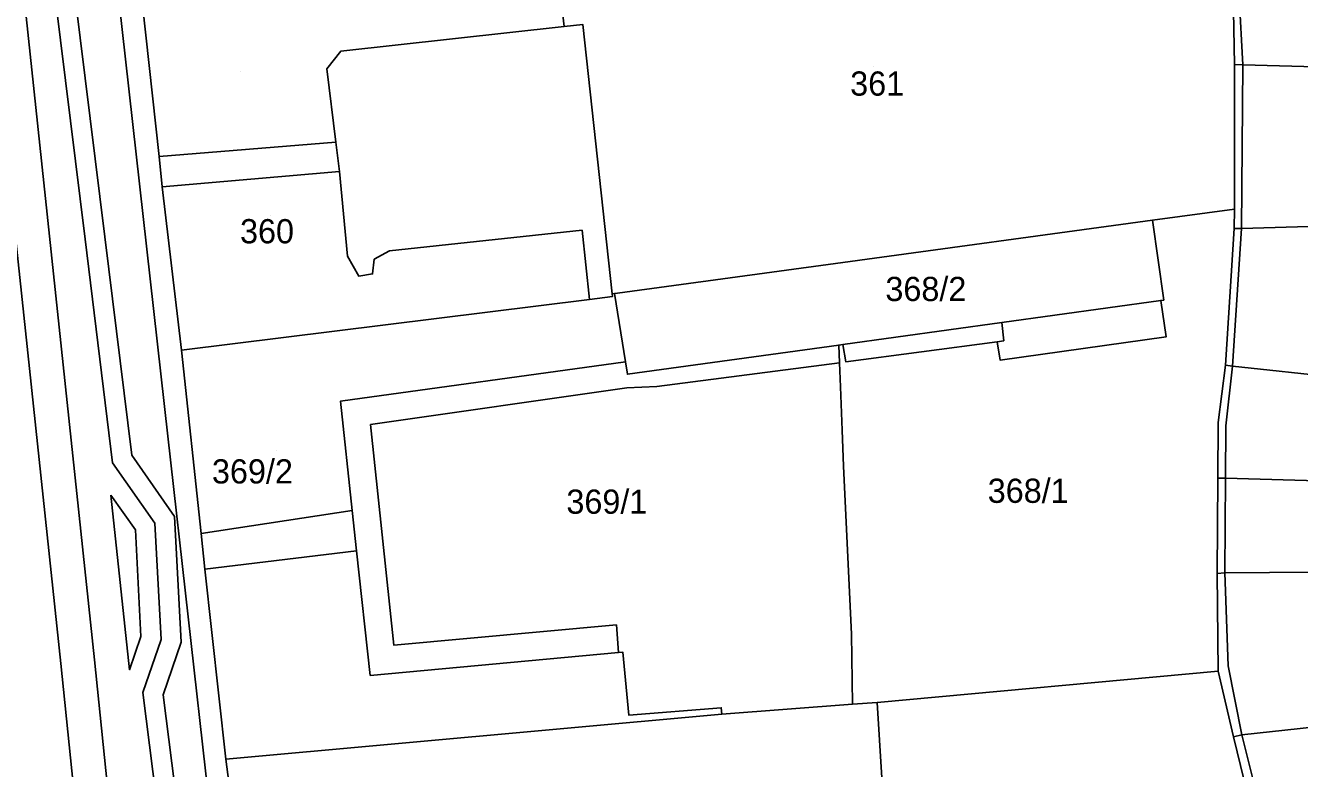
# Model space of a CAD drawing. Extents: x -263423 to -261326, y -1240067 to -1237864.
# Drawn here: x -263212.2 to -263106.9, y -1239506.3 to -1239444.9 of the extents above; entities that cross this region are included whole.
import ezdxf

# ---------------------------------------------------------------- set-up
doc = ezdxf.new("R2010")
doc.units = 0
for name, color, linetype in [('body_kn', 7, 'Continuous'), ('kladpar_druhypozemkov', 7, 'Continuous'), ('kladpar_hranice', 7, 'Continuous'), ('kladpar_parcelnecisla', 7, 'Continuous'), ('kladpar_plochy', 7, 'Continuous'), ('tarchy_linie', 7, 'Continuous'), ('zappar_hrandruhpozemk', 7, 'Continuous')]:
    doc.layers.add(name, color=color, linetype=linetype)

msp = doc.modelspace()

# ---------------------------------------------------------------- linework, layer by layer
at = {"layer": 'body_kn'}
for p, q in [((-263167.69, -1239444.99), (-263167.69, -1239444.99)), ((-263167.69, -1239444.99), (-263167.69, -1239444.99)), ((-263186.16, -1239447.02), (-263186.16, -1239447.02)), ((-263187.31, -1239448.48), (-263187.31, -1239448.48)), ((-263112.28, -1239448.12), (-263112.28, -1239448.12)), ((-263111.58, -1239448.14), (-263111.58, -1239448.14)), ((-263111.58, -1239448.14), (-263111.58, -1239448.14)), ((-263186.58, -1239454.53), (-263186.58, -1239454.53)), ((-263186.58, -1239454.53), (-263186.58, -1239454.53)), ((-263201.16, -1239455.73), (-263201.16, -1239455.73)), ((-263186.27, -1239456.95), (-263186.27, -1239456.95)), ((-263200.92, -1239458.21), (-263200.92, -1239458.21)), ((-263112.29, -1239460.07), (-263112.29, -1239460.07)), ((-263112.29, -1239460.07), (-263112.29, -1239460.07)), ((-263119.06, -1239460.99), (-263119.06, -1239460.99)), ((-263207.3, -1239462.55), (-263207.3, -1239462.55)), ((-263205.66, -1239462.35), (-263205.66, -1239462.35)), ((-263166.21, -1239461.81), (-263166.21, -1239461.81)), ((-263112.32, -1239461.66), (-263112.32, -1239461.66)), ((-263111.69, -1239461.67), (-263111.69, -1239461.67)), ((-263111.69, -1239461.67), (-263111.69, -1239461.67)), ((-263182.12, -1239463.52), (-263182.12, -1239463.52)), ((-263185.61, -1239463.95), (-263185.61, -1239463.95)), ((-263183.4, -1239464.21), (-263183.4, -1239464.21)), ((-263145.26, -1239464.55), (-263145.26, -1239464.55)), ((-263184.67, -1239465.6), (-263184.67, -1239465.6)), ((-263183.53, -1239465.42), (-263183.53, -1239465.42)), ((-263165.6, -1239467.53), (-263165.6, -1239467.53)), ((-263163.73, -1239467.05), (-263163.73, -1239467.05)), ((-263163.7, -1239467.29), (-263163.7, -1239467.29)), ((-263163.53, -1239467.03), (-263163.53, -1239467.03)), ((-263163.28, -1239467), (-263163.28, -1239467)), ((-263118.37, -1239467.61), (-263118.37, -1239467.61)), ((-263118.13, -1239467.58), (-263118.13, -1239467.58)), ((-263131.51, -1239469.43), (-263131.51, -1239469.43)), ((-263131.51, -1239469.43), (-263131.51, -1239469.43)), ((-263131.89, -1239471.02), (-263131.89, -1239471.02)), ((-263131.35, -1239470.94), (-263131.35, -1239470.94)), ((-263117.93, -1239470.62), (-263117.93, -1239470.62)), ((-263199.33, -1239471.72), (-263199.33, -1239471.72)), ((-263199.33, -1239471.72), (-263199.33, -1239471.72)), ((-263144.99, -1239471.29), (-263144.99, -1239471.29)), ((-263144.67, -1239471.25), (-263144.67, -1239471.25)), ((-263144.67, -1239471.25), (-263144.67, -1239471.25)), ((-263162.63, -1239472.68), (-263162.63, -1239472.68)), ((-263162.63, -1239472.68), (-263162.63, -1239472.68)), ((-263144.93, -1239472.75), (-263144.93, -1239472.75)), ((-263144.4, -1239472.68), (-263144.4, -1239472.68)), ((-263131.66, -1239472.53), (-263131.66, -1239472.53)), ((-263113.02, -1239472.95), (-263113.02, -1239472.95)), ((-263112.45, -1239473.03), (-263112.45, -1239473.03)), ((-263112.45, -1239473.03), (-263112.45, -1239473.03)), ((-263162.47, -1239473.71), (-263162.47, -1239473.71)), ((-263162.47, -1239473.71), (-263162.47, -1239473.71)), ((-263162.51, -1239474.82), (-263162.51, -1239474.82)), ((-263160.04, -1239474.73), (-263160.04, -1239474.73)), ((-263144.85, -1239474.75), (-263144.85, -1239474.75)), ((-263186.19, -1239475.94), (-263186.19, -1239475.94)), ((-263183.69, -1239477.87), (-263183.69, -1239477.87)), ((-263144.72, -1239478.32), (-263144.72, -1239478.32)), ((-263113.63, -1239477.7), (-263113.63, -1239477.7)), ((-263113, -1239477.97), (-263113, -1239477.97)), ((-263200.46, -1239478.83), (-263200.46, -1239478.83)), ((-263203.44, -1239480.4), (-263203.44, -1239480.4)), ((-263205.02, -1239481.01), (-263205.02, -1239481.01)), ((-263144.61, -1239481.31), (-263144.61, -1239481.31)), ((-263113.66, -1239482.28), (-263113.66, -1239482.28)), ((-263113.03, -1239482.29), (-263113.03, -1239482.29)), ((-263113.03, -1239482.29), (-263113.03, -1239482.29)), ((-263205.16, -1239483.7), (-263205.16, -1239483.7)), ((-263205.16, -1239483.7), (-263205.16, -1239483.7)), ((-263199.9, -1239485.45), (-263199.9, -1239485.45)), ((-263185.23, -1239484.96), (-263185.23, -1239484.96)), ((-263203.14, -1239486.57), (-263203.14, -1239486.57)), ((-263201.52, -1239486.01), (-263201.52, -1239486.01)), ((-263197.69, -1239486.86), (-263197.69, -1239486.86)), ((-263197.69, -1239486.86), (-263197.69, -1239486.86)), ((-263184.87, -1239488.28), (-263184.87, -1239488.28)), ((-263197.39, -1239489.82), (-263197.39, -1239489.82)), ((-263197.39, -1239489.82), (-263197.39, -1239489.82)), ((-263113.71, -1239490.16), (-263113.71, -1239490.16)), ((-263113.08, -1239490.11), (-263113.08, -1239490.11)), ((-263113.08, -1239490.11), (-263113.08, -1239490.11)), ((-263163.38, -1239494.42), (-263163.38, -1239494.42)), ((-263143.95, -1239495.17), (-263143.95, -1239495.17)), ((-263202.68, -1239495.38), (-263202.68, -1239495.38)), ((-263201.02, -1239495.61), (-263201.02, -1239495.61)), ((-263199.36, -1239495.84), (-263199.36, -1239495.84)), ((-263181.77, -1239496.09), (-263181.77, -1239496.09)), ((-263206.52, -1239497.31), (-263206.52, -1239497.31)), ((-263163.21, -1239496.7), (-263163.21, -1239496.7)), ((-263163.21, -1239496.7), (-263163.21, -1239496.7)), ((-263162.84, -1239496.67), (-263162.84, -1239496.67)), ((-263209.3, -1239497.6), (-263209.3, -1239497.6)), ((-263203.62, -1239498.12), (-263203.62, -1239498.12)), ((-263113.62, -1239498.23), (-263113.62, -1239498.23)), ((-263113.62, -1239498.23), (-263113.62, -1239498.23)), ((-263112.8, -1239497.8), (-263112.8, -1239497.8)), ((-263183.72, -1239498.58), (-263183.72, -1239498.58)), ((-263202.52, -1239500.01), (-263202.52, -1239500.01)), ((-263200.84, -1239500.18), (-263200.84, -1239500.18)), ((-263154.71, -1239501.26), (-263154.71, -1239501.26)), ((-263143.86, -1239500.96), (-263143.86, -1239500.96)), ((-263143.86, -1239500.96), (-263143.86, -1239500.96)), ((-263141.83, -1239500.83), (-263141.83, -1239500.83)), ((-263162.34, -1239501.87), (-263162.34, -1239501.87)), ((-263154.66, -1239501.78), (-263154.66, -1239501.78)), ((-263112.37, -1239503.67), (-263112.37, -1239503.67)), ((-263111.66, -1239503.48), (-263111.66, -1239503.48)), ((-263195.66, -1239505.5), (-263195.66, -1239505.5))]:
    msp.add_line(p, q, dxfattribs=at)
at = {"layer": 'kladpar_druhypozemkov'}
for p, q in [((-263194.46, -1239448.72), (-263194.46, -1239448.72)), ((-263142.16, -1239448.29), (-263142.16, -1239448.29)), ((-263191.96, -1239460.59), (-263191.96, -1239460.59)), ((-263136.4, -1239465.96), (-263136.4, -1239465.96)), ((-263191.46, -1239480.04), (-263191.46, -1239480.04)), ((-263128.92, -1239482.58), (-263128.92, -1239482.58)), ((-263163.89, -1239483.59), (-263163.89, -1239483.59))]:
    msp.add_line(p, q, dxfattribs=at)
at = {"layer": 'kladpar_hranice'}
for points in [[(-263112.47, -1239432.84), (-263112.4, -1239442.21), (-263112.28, -1239448.12), (-263112.29, -1239460.07), (-263119.06, -1239460.99), (-263145.26, -1239464.55), (-263163.28, -1239467), (-263163.53, -1239467.03), (-263163.73, -1239467.05), (-263166.16, -1239444.8), (-263167.69, -1239444.99), (-263168.32, -1239439.6), (-263166.82, -1239439.42), (-263166.26, -1239439.34), (-263112.47, -1239432.84)], [(-263168.32, -1239439.6), (-263167.69, -1239444.99), (-263166.16, -1239444.8), (-263163.73, -1239467.05), (-263163.7, -1239467.29), (-263165.6, -1239467.53), (-263199.33, -1239471.72), (-263200.92, -1239458.21), (-263201.16, -1239455.73), (-263202.55, -1239443.2), (-263168.32, -1239439.6)], [(-263092.74, -1239442.64), (-263092.88, -1239448.86), (-263100.48, -1239448.44), (-263111.58, -1239448.14), (-263112.28, -1239448.12), (-263112.4, -1239442.21), (-263111.9, -1239442.28), (-263100.48, -1239442.47), (-263092.74, -1239442.64)], [(-263202.55, -1239443.2), (-263201.16, -1239455.73), (-263200.92, -1239458.21), (-263199.33, -1239471.72), (-263197.69, -1239486.86), (-263197.39, -1239489.82), (-263195.66, -1239505.5), (-263193.44, -1239522.62), (-263192.74, -1239527.95), (-263190.37, -1239548.14), (-263190.18, -1239549.92), (-263189.4, -1239558.61), (-263189.27, -1239560.07), (-263188.13, -1239560.07), (-263187.81, -1239564.07), (-263187.49, -1239570.1), (-263187.46, -1239570.84), (-263187.16, -1239578.29)], [(-263092.88, -1239448.86), (-263093.22, -1239461.69), (-263100.77, -1239461.27), (-263103.37, -1239461.41), (-263111.69, -1239461.67), (-263112.32, -1239461.66), (-263112.29, -1239460.07), (-263112.28, -1239448.12), (-263111.58, -1239448.14), (-263100.48, -1239448.44), (-263092.88, -1239448.86)], [(-263112.29, -1239460.07), (-263112.32, -1239461.66), (-263113.02, -1239472.95), (-263113.63, -1239477.7), (-263113.66, -1239482.28), (-263113.71, -1239490.16), (-263113.62, -1239498.23), (-263141.83, -1239500.83), (-263143.86, -1239500.96), (-263143.95, -1239495.17), (-263144.61, -1239481.31), (-263144.72, -1239478.32), (-263144.85, -1239474.75), (-263144.93, -1239472.75), (-263144.99, -1239471.29), (-263144.67, -1239471.25), (-263144.4, -1239472.68), (-263131.89, -1239471.02), (-263131.66, -1239472.53), (-263117.93, -1239470.62), (-263118.37, -1239467.61), (-263118.13, -1239467.58), (-263119.06, -1239460.99), (-263112.29, -1239460.07)], [(-263162.47, -1239473.71), (-263162.63, -1239472.68), (-263163.53, -1239467.03), (-263163.28, -1239467), (-263145.26, -1239464.55), (-263119.06, -1239460.99), (-263118.13, -1239467.58), (-263118.37, -1239467.61), (-263117.93, -1239470.62), (-263131.66, -1239472.53), (-263131.89, -1239471.02), (-263144.4, -1239472.68), (-263144.67, -1239471.25), (-263144.99, -1239471.29), (-263162.47, -1239473.71)], [(-263093.22, -1239461.69), (-263093.57, -1239474.58), (-263103.71, -1239473.98), (-263112.45, -1239473.03), (-263113.02, -1239472.95), (-263112.32, -1239461.66), (-263111.69, -1239461.67), (-263103.37, -1239461.41), (-263100.77, -1239461.27), (-263093.22, -1239461.69)], [(-263199.33, -1239471.72), (-263165.6, -1239467.53), (-263163.7, -1239467.29), (-263163.73, -1239467.05), (-263163.53, -1239467.03), (-263162.63, -1239472.68), (-263186.19, -1239475.94), (-263185.23, -1239484.96), (-263184.87, -1239488.28), (-263183.72, -1239498.58), (-263163.21, -1239496.7), (-263162.84, -1239496.67), (-263162.34, -1239501.87), (-263154.71, -1239501.26), (-263154.66, -1239501.78), (-263195.66, -1239505.5), (-263197.39, -1239489.82), (-263197.69, -1239486.86), (-263199.33, -1239471.72)], [(-263162.63, -1239472.68), (-263162.47, -1239473.71), (-263144.99, -1239471.29), (-263144.93, -1239472.75), (-263144.85, -1239474.75), (-263144.72, -1239478.32), (-263144.61, -1239481.31), (-263143.95, -1239495.17), (-263143.86, -1239500.96), (-263154.66, -1239501.78), (-263154.71, -1239501.26), (-263162.34, -1239501.87), (-263162.84, -1239496.67), (-263163.21, -1239496.7), (-263183.72, -1239498.58), (-263184.87, -1239488.28), (-263185.23, -1239484.96), (-263186.19, -1239475.94), (-263162.63, -1239472.68)], [(-263093.57, -1239474.58), (-263093.95, -1239483.34), (-263101.55, -1239482.61), (-263113.03, -1239482.29), (-263113.66, -1239482.28), (-263113.63, -1239477.7), (-263113.02, -1239472.95), (-263112.45, -1239473.03), (-263103.71, -1239473.98), (-263093.57, -1239474.58)], [(-263093.95, -1239483.34), (-263094.11, -1239490.27), (-263102.03, -1239490.03), (-263113.08, -1239490.11), (-263113.71, -1239490.16), (-263113.66, -1239482.28), (-263113.03, -1239482.29), (-263101.55, -1239482.61), (-263093.95, -1239483.34)], [(-263102.03, -1239490.03), (-263094.11, -1239490.27), (-263093.92, -1239502.11), (-263102.02, -1239502.45), (-263111.66, -1239503.48), (-263112.37, -1239503.67), (-263113.62, -1239498.23), (-263113.71, -1239490.16), (-263113.08, -1239490.11), (-263102.03, -1239490.03)], [(-263141.44, -1239507.05), (-263141.83, -1239500.83), (-263113.62, -1239498.23)], [(-263113.62, -1239498.23), (-263112.37, -1239503.67), (-263110.6, -1239510.88)], [(-263143.86, -1239500.96), (-263141.83, -1239500.83), (-263141.44, -1239507.05), (-263141.24, -1239509.4), (-263153.8, -1239510.68), (-263153.09, -1239524.38), (-263192.74, -1239527.95), (-263193.44, -1239522.62), (-263195.66, -1239505.5), (-263154.66, -1239501.78), (-263143.86, -1239500.96)], [(-263093.92, -1239502.11), (-263093.5, -1239509.51), (-263101.79, -1239510.16), (-263109.84, -1239510.82), (-263110.6, -1239510.88), (-263112.37, -1239503.67), (-263111.66, -1239503.48), (-263102.02, -1239502.45), (-263093.92, -1239502.11)]]:
    msp.add_lwpolyline(points, dxfattribs=at)
at = {"layer": 'kladpar_plochy'}
for p, q in [((-263202.55, -1239443.2), (-263201.16, -1239455.73)), ((-263201.16, -1239455.73), (-263200.92, -1239458.21)), ((-263200.92, -1239458.21), (-263199.33, -1239471.72)), ((-263199.33, -1239471.72), (-263197.69, -1239486.86)), ((-263197.69, -1239486.86), (-263197.39, -1239489.82)), ((-263197.39, -1239489.82), (-263195.66, -1239505.5)), ((-263195.66, -1239505.5), (-263193.44, -1239522.62))]:
    msp.add_line(p, q, dxfattribs=at)
for points in [[(-263112.47, -1239432.84), (-263112.4, -1239442.21), (-263112.28, -1239448.12), (-263112.29, -1239460.07), (-263119.06, -1239460.99), (-263145.26, -1239464.55), (-263163.28, -1239467), (-263163.53, -1239467.03), (-263163.73, -1239467.05), (-263166.16, -1239444.8), (-263167.69, -1239444.99), (-263168.32, -1239439.6), (-263166.82, -1239439.42), (-263166.26, -1239439.34)], [(-263168.32, -1239439.6), (-263167.69, -1239444.99), (-263166.16, -1239444.8), (-263163.73, -1239467.05), (-263163.7, -1239467.29), (-263165.6, -1239467.53), (-263199.33, -1239471.72), (-263200.92, -1239458.21), (-263201.16, -1239455.73), (-263202.55, -1239443.2)], [(-263092.74, -1239442.64), (-263092.88, -1239448.86), (-263100.48, -1239448.44), (-263111.58, -1239448.14), (-263112.28, -1239448.12), (-263112.4, -1239442.21), (-263111.9, -1239442.28), (-263100.48, -1239442.47)], [(-263092.88, -1239448.86), (-263093.22, -1239461.69), (-263100.77, -1239461.27), (-263103.37, -1239461.41), (-263111.69, -1239461.67), (-263112.32, -1239461.66), (-263112.29, -1239460.07), (-263112.28, -1239448.12), (-263111.58, -1239448.14), (-263100.48, -1239448.44)], [(-263112.29, -1239460.07), (-263112.32, -1239461.66), (-263113.02, -1239472.95), (-263113.63, -1239477.7), (-263113.66, -1239482.28), (-263113.71, -1239490.16), (-263113.62, -1239498.23), (-263141.83, -1239500.83), (-263143.86, -1239500.96), (-263143.95, -1239495.17), (-263144.61, -1239481.31), (-263144.72, -1239478.32), (-263144.85, -1239474.75), (-263144.93, -1239472.75), (-263144.99, -1239471.29), (-263144.67, -1239471.25), (-263144.4, -1239472.68), (-263131.89, -1239471.02), (-263131.66, -1239472.53), (-263117.93, -1239470.62), (-263118.37, -1239467.61), (-263118.13, -1239467.58), (-263119.06, -1239460.99)], [(-263162.47, -1239473.71), (-263162.63, -1239472.68), (-263163.53, -1239467.03), (-263163.28, -1239467), (-263145.26, -1239464.55), (-263119.06, -1239460.99), (-263118.13, -1239467.58), (-263118.37, -1239467.61), (-263117.93, -1239470.62), (-263131.66, -1239472.53), (-263131.89, -1239471.02), (-263144.4, -1239472.68), (-263144.67, -1239471.25), (-263144.99, -1239471.29)], [(-263093.22, -1239461.69), (-263093.57, -1239474.58), (-263103.71, -1239473.98), (-263112.45, -1239473.03), (-263113.02, -1239472.95), (-263112.32, -1239461.66), (-263111.69, -1239461.67), (-263103.37, -1239461.41), (-263100.77, -1239461.27)], [(-263199.33, -1239471.72), (-263165.6, -1239467.53), (-263163.7, -1239467.29), (-263163.73, -1239467.05), (-263163.53, -1239467.03), (-263162.63, -1239472.68), (-263186.19, -1239475.94), (-263185.23, -1239484.96), (-263184.87, -1239488.28), (-263183.72, -1239498.58), (-263163.21, -1239496.7), (-263162.84, -1239496.67), (-263162.34, -1239501.87), (-263154.71, -1239501.26), (-263154.66, -1239501.78), (-263195.66, -1239505.5), (-263197.39, -1239489.82), (-263197.69, -1239486.86)], [(-263162.63, -1239472.68), (-263162.47, -1239473.71), (-263144.99, -1239471.29), (-263144.93, -1239472.75), (-263144.85, -1239474.75), (-263144.72, -1239478.32), (-263144.61, -1239481.31), (-263143.95, -1239495.17), (-263143.86, -1239500.96), (-263154.66, -1239501.78), (-263154.71, -1239501.26), (-263162.34, -1239501.87), (-263162.84, -1239496.67), (-263163.21, -1239496.7), (-263183.72, -1239498.58), (-263184.87, -1239488.28), (-263185.23, -1239484.96), (-263186.19, -1239475.94)], [(-263093.57, -1239474.58), (-263093.95, -1239483.34), (-263101.55, -1239482.61), (-263113.03, -1239482.29), (-263113.66, -1239482.28), (-263113.63, -1239477.7), (-263113.02, -1239472.95), (-263112.45, -1239473.03), (-263103.71, -1239473.98)], [(-263093.95, -1239483.34), (-263094.11, -1239490.27), (-263102.03, -1239490.03), (-263113.08, -1239490.11), (-263113.71, -1239490.16), (-263113.66, -1239482.28), (-263113.03, -1239482.29), (-263101.55, -1239482.61)], [(-263102.03, -1239490.03), (-263094.11, -1239490.27), (-263093.92, -1239502.11), (-263102.02, -1239502.45), (-263111.66, -1239503.48), (-263112.37, -1239503.67), (-263113.62, -1239498.23), (-263113.71, -1239490.16), (-263113.08, -1239490.11)], [(-263143.86, -1239500.96), (-263141.83, -1239500.83), (-263141.44, -1239507.05), (-263141.24, -1239509.4), (-263153.8, -1239510.68), (-263153.09, -1239524.38), (-263192.74, -1239527.95), (-263193.44, -1239522.62), (-263195.66, -1239505.5), (-263154.66, -1239501.78)], [(-263093.92, -1239502.11), (-263093.5, -1239509.51), (-263101.79, -1239510.16), (-263109.84, -1239510.82), (-263110.6, -1239510.88), (-263112.37, -1239503.67), (-263111.66, -1239503.48), (-263102.02, -1239502.45)]]:
    msp.add_lwpolyline(points, close=True, dxfattribs=at)
msp.add_lwpolyline([(-263141.44, -1239507.05), (-263141.83, -1239500.83), (-263113.62, -1239498.23), (-263112.37, -1239503.67), (-263110.6, -1239510.88)], dxfattribs=at)
at = {"layer": 'tarchy_linie'}
for points in [[(-263266.75, -1238924.88), (-263259.4, -1238990.97), (-263246.14, -1239099.52), (-263232.99, -1239230.04), (-263220.98, -1239335.65), (-263211.76, -1239426.52), (-263207.3, -1239462.55), (-263205.02, -1239481.01), (-263201.52, -1239486.01), (-263201.02, -1239495.61), (-263202.52, -1239500.01), (-263193.1, -1239574.41)], [(-263268.71, -1238927.12), (-263267.79, -1238939.46), (-263261.39, -1238992.43), (-263256.88, -1239047.83), (-263250.48, -1239103.25), (-263243.25, -1239168.79), (-263236.15, -1239234.34), (-263229.56, -1239288.24), (-263223.56, -1239342.68), (-263214.78, -1239419.75), (-263206.52, -1239497.31), (-263198.58, -1239574.76), (-263191.68, -1239638.38), (-263185.41, -1239700.03)], [(-263248.42, -1239578.72), (-263201.54, -1239573.39), (-263209.3, -1239497.6), (-263217.56, -1239420.06), (-263226.14, -1239344.86), (-263276.7, -1239353.71), (-263330.12, -1239363.6), (-263383.76, -1239373.35), (-263420.38, -1239380.21), (-263420.72, -1239378.55), (-263421.07, -1239376.88), (-263384.38, -1239370.01), (-263330.76, -1239360.27), (-263277.3, -1239350.37), (-263225.48, -1239341.29)], [(-263213.38, -1239342.56), (-263218.52, -1239343.47), (-263210.12, -1239426.34), (-263205.66, -1239462.35), (-263203.44, -1239480.4), (-263199.9, -1239485.45), (-263199.36, -1239495.84), (-263200.84, -1239500.18), (-263191.76, -1239571.83), (-263186.19, -1239570.84), (-263185.95, -1239572.52), (-263185.9, -1239572.89), (-263193.1, -1239574.41), (-263193.2, -1239574.43)], [(-263205.16, -1239483.7), (-263203.14, -1239486.57), (-263202.68, -1239495.38), (-263203.62, -1239498.12), (-263205.16, -1239483.7)]]:
    msp.add_lwpolyline(points, dxfattribs=at)
at = {"layer": 'zappar_hrandruhpozemk'}
for p, q in [((-263206.21, -1239427.66), (-263200.46, -1239478.83)), ((-263111.9, -1239442.28), (-263111.58, -1239448.14)), ((-263111.58, -1239448.14), (-263111.69, -1239461.67)), ((-263186.58, -1239454.53), (-263201.16, -1239455.73)), ((-263186.27, -1239456.95), (-263200.92, -1239458.21)), ((-263186.27, -1239456.95), (-263185.61, -1239463.95)), ((-263111.69, -1239461.67), (-263112.45, -1239473.03)), ((-263131.51, -1239469.43), (-263131.35, -1239470.94)), ((-263131.35, -1239470.94), (-263131.89, -1239471.02)), ((-263112.45, -1239473.03), (-263113, -1239477.97)), ((-263183.69, -1239477.87), (-263162.51, -1239474.82)), ((-263113, -1239477.97), (-263113.03, -1239482.29)), ((-263200.46, -1239478.83), (-263195.47, -1239523.01)), ((-263113.03, -1239482.29), (-263113.08, -1239490.11)), ((-263197.69, -1239486.86), (-263185.23, -1239484.96)), ((-263197.39, -1239489.82), (-263184.87, -1239488.28)), ((-263109.84, -1239510.82), (-263111.66, -1239503.48))]:
    msp.add_line(p, q, dxfattribs=at)
for points in [[(-263167.69, -1239444.99), (-263186.16, -1239447.02), (-263187.31, -1239448.48), (-263186.58, -1239454.53), (-263186.27, -1239456.95)], [(-263185.61, -1239463.95), (-263184.67, -1239465.6), (-263183.53, -1239465.42), (-263183.4, -1239464.21), (-263182.12, -1239463.52), (-263166.21, -1239461.81), (-263165.6, -1239467.53)], [(-263144.67, -1239471.25), (-263131.51, -1239469.43), (-263118.37, -1239467.61)], [(-263162.51, -1239474.82), (-263160.04, -1239474.73), (-263144.93, -1239472.75)], [(-263163.21, -1239496.7), (-263163.38, -1239494.42), (-263181.77, -1239496.09), (-263183.69, -1239477.87)], [(-263113.08, -1239490.11), (-263112.8, -1239497.8), (-263111.66, -1239503.48)]]:
    msp.add_lwpolyline(points, dxfattribs=at)

# ---------------------------------------------------------------- texts
at = {"layer": 'kladpar_parcelnecisla'}
for s, p in [('361', (-263144.05, -1239450.69)), ('360', (-263194.49, -1239462.89)), ('368/2', (-263141.14, -1239467.66)), ('369/2', (-263196.81, -1239482.73)), ('368/1', (-263132.68, -1239484.33)), ('369/1', (-263167.51, -1239485.23))]:
    msp.add_text(s, height=2, dxfattribs=at).set_placement(p)

doc.saveas('drawing.dxf')
